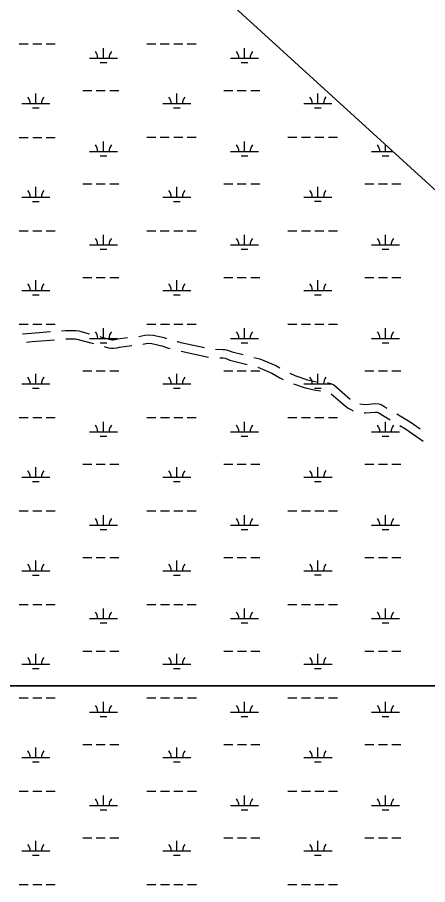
# Model space of a CAD drawing. Extents: x 3263578 to 3301413, y 764927 to 798602.
# Drawn here: x 3291957 to 3293417, y 789498 to 792587 of the extents above; entities that cross this region are included whole.
import ezdxf

# ---------------------------------------------------------------- set-up
doc = ezdxf.new("R2010")
doc.units = 0
for name, color, linetype in [('V-ROAD-CNTR', 7, 'Continuous'), ('V-SITE-VEGE', 7, 'Continuous'), ('V-WETL-SWMP', 7, 'Continuous')]:
    doc.layers.add(name, color=color, linetype=linetype)

msp = doc.modelspace()

# ---------------------------------------------------------------- linework, layer by layer
at = {"layer": 'V-ROAD-CNTR'}
msp.add_line((3292540.2, 791397.5), (3292637.9, 791376.6), dxfattribs=at)
for points in [[(3291975.2, 791459.1), (3292007.5, 791461.9), (3292074.8, 791467.3)], [(3292114.7, 791470.5), (3292128.4, 791471.6), (3292166.5, 791471.8), (3292175.6, 791470.3), (3292213.2, 791460.1)], [(3292251.8, 791449.6), (3292252.8, 791449.4), (3292288.8, 791439.2), (3292293.5, 791438.2), (3292297.1, 791438.1), (3292305.1, 791439.5), (3292314.4, 791442.2), (3292349.6, 791446)], [(3292389.3, 791450.6), (3292411, 791454.8), (3292423.1, 791456), (3292440, 791454.6), (3292479.1, 791446.2), (3292487.3, 791443.2)], [(3291990.2, 791430.3), (3292010, 791432), (3292089.9, 791438.4)], [(3292129.8, 791441.6), (3292164.1, 791441.8), (3292169.2, 791440.9), (3292227.6, 791425.1)], [(3292266.2, 791414.4), (3292281.6, 791410.1), (3292289.9, 791408.3), (3292299.2, 791408), (3292311.8, 791410.2), (3292320.2, 791412.6), (3292364.6, 791417.5)], [(3292404.2, 791423), (3292415.3, 791425.1), (3292423.3, 791425.9), (3292435.6, 791424.9), (3292470.9, 791417.2), (3292495.4, 791408.5), (3292501.3, 791406.9)], [(3292525.8, 791432.4), (3292527.5, 791432.1), (3292538.9, 791428.5), (3292623.2, 791410.4)], [(3292662.7, 791404.8), (3292688.7, 791404.3), (3292695.4, 791403.3), (3292705.2, 791401.2), (3292722, 791395), (3292760.2, 791385.5)], [(3292677.8, 791374.5), (3292686.2, 791374.3), (3292690.1, 791373.7), (3292696.8, 791372.3), (3292713.1, 791366.3), (3292774.7, 791350.9)], [(3292799, 791375.8), (3292820.3, 791370.5), (3292876.8, 791346.7), (3292891.1, 791338)], [(3292813.4, 791340.8), (3292863, 791320), (3292891.2, 791302.8), (3292903.1, 791297.3)], [(3292926.5, 791319.5), (3292945, 791311.1), (3292989.8, 791295.8), (3293021.3, 791288.6)], [(3292939.7, 791281.2), (3292981.6, 791266.9), (3293019, 791258.4), (3293034.4, 791257.1), (3293036.3, 791257.1)], [(3293061.1, 791285.2), (3293062.6, 791285.1), (3293072.2, 791282.5), (3293083, 791277.8), (3293140.9, 791227.4)], [(3293073.4, 791246.3), (3293123.5, 791202.7), (3293133.9, 791195.4), (3293144.2, 791189.5), (3293151.6, 791185.9), (3293152.4, 791185.6)], [(3293176.4, 791210), (3293185.2, 791208.8), (3293195.8, 791208.1), (3293230.7, 791211.1), (3293243.4, 791209.8), (3293254.2, 791206.2), (3293272.5, 791195.3)], [(3293191.5, 791178.3), (3293196.1, 791178), (3293230.4, 791181), (3293237, 791180.3), (3293241.6, 791178.8), (3293284.2, 791153.6)], [(3293307, 791175), (3293354.9, 791146.6), (3293391, 791121)], [(3293318.6, 791133.2), (3293338.5, 791121.4), (3293401.2, 791077)]]:
    msp.add_lwpolyline(points, dxfattribs=at)
at = {"layer": 'V-SITE-VEGE'}
for p, q in [((3289914.4, 790206), (3296298.6, 790206)), ((3296298.6, 790206), (3290562.9, 790206))]:
    msp.add_line(p, q, dxfattribs=at)
at = {"layer": 'V-WETL-SWMP'}
for p, q in [((3291779.2, 793491.5), (3294659.7, 790860.7)), ((3291964, 792492), (3291996, 792492)), ((3292012, 792492), (3292044, 792492)), ((3292060, 792492), (3292092, 792492)), ((3292263.3, 792441.3), (3292263.3, 792477.3)), ((3292417.9, 792492), (3292449.9, 792492)), ((3292465.9, 792492), (3292497.9, 792492)), ((3292513.9, 792492), (3292545.9, 792492)), ((3292561.9, 792492), (3292593.9, 792492)), ((3292765.2, 792441.3), (3292765.2, 792477.3)), ((3292213.3, 792441.3), (3292313.3, 792441.3)), ((3292715.2, 792441.3), (3292815.2, 792441.3)), ((3292251.3, 792425.9), (3292275.3, 792425.9)), ((3292753.2, 792425.9), (3292777.2, 792425.9)), ((3292022.9, 792279.4), (3292022.9, 792315.4)), ((3292189.9, 792325.8), (3292221.9, 792325.8)), ((3292237.9, 792325.8), (3292269.9, 792325.9)), ((3292285.9, 792325.9), (3292317.9, 792325.9)), ((3292524.8, 792279.4), (3292524.8, 792315.4)), ((3292691.8, 792325.9), (3292723.8, 792325.9)), ((3292739.8, 792325.9), (3292771.8, 792325.9)), ((3292787.8, 792325.9), (3292819.8, 792325.9)), ((3293026.7, 792279.5), (3293026.7, 792315.5)), ((3291972.9, 792279.4), (3292072.9, 792279.4)), ((3292474.8, 792279.4), (3292574.8, 792279.4)), ((3292976.7, 792279.5), (3293076.7, 792279.5)), ((3292010.9, 792264), (3292034.9, 792264)), ((3292512.8, 792264), (3292536.8, 792264)), ((3293014.7, 792264), (3293038.7, 792264)), ((3291964, 792159.3), (3291996, 792159.3)), ((3292012, 792159.3), (3292044, 792159.3)), ((3292060, 792159.3), (3292092, 792159.3)), ((3292417.9, 792159.4), (3292449.9, 792159.4)), ((3292465.9, 792159.4), (3292497.9, 792159.4)), ((3292513.9, 792159.4), (3292545.9, 792159.4)), ((3292561.9, 792159.4), (3292593.9, 792159.4)), ((3292919.8, 792159.4), (3292951.8, 792159.4)), ((3292967.8, 792159.4), (3292999.8, 792159.4)), ((3293015.8, 792159.4), (3293047.8, 792159.4)), ((3293063.8, 792159.4), (3293095.8, 792159.4)), ((3292263.3, 792108.6), (3292263.3, 792144.6)), ((3292765.2, 792108.6), (3292765.2, 792144.6)), ((3293267.1, 792108.7), (3293267.1, 792132.5)), ((3292213.3, 792108.6), (3292313.3, 792108.6)), ((3292251.3, 792093.2), (3292275.3, 792093.2)), ((3292715.2, 792108.6), (3292815.2, 792108.6)), ((3292753.2, 792093.2), (3292777.2, 792093.2)), ((3293217.1, 792108.7), (3293293.2, 792108.7)), ((3293255.1, 792093.2), (3293279.1, 792093.3)), ((3292022.9, 791946.7), (3292022.9, 791982.7)), ((3292189.9, 791993.2), (3292221.9, 791993.2)), ((3292237.9, 791993.2), (3292269.9, 791993.2)), ((3292285.9, 791993.2), (3292317.9, 791993.2)), ((3292524.8, 791946.8), (3292524.8, 791982.8)), ((3292691.8, 791993.2), (3292723.8, 791993.2)), ((3292739.8, 791993.2), (3292771.8, 791993.2)), ((3292787.8, 791993.2), (3292819.8, 791993.2)), ((3293026.7, 791946.8), (3293026.7, 791982.8)), ((3293193.7, 791993.2), (3293225.7, 791993.2)), ((3293241.7, 791993.2), (3293273.7, 791993.2)), ((3293289.7, 791993.3), (3293321.7, 791993.3)), ((3291972.9, 791946.7), (3292072.9, 791946.7)), ((3292474.8, 791946.8), (3292574.8, 791946.8)), ((3292976.7, 791946.8), (3293076.7, 791946.8)), ((3292010.9, 791931.3), (3292034.9, 791931.3)), ((3292512.8, 791931.3), (3292536.8, 791931.3)), ((3293014.7, 791931.4), (3293038.7, 791931.4)), ((3291964, 791826.7), (3291996, 791826.7)), ((3292012, 791826.7), (3292044, 791826.7)), ((3292060, 791826.7), (3292092, 791826.7)), ((3292417.9, 791826.7), (3292449.9, 791826.7)), ((3292465.9, 791826.7), (3292497.9, 791826.7)), ((3292513.9, 791826.7), (3292545.9, 791826.7)), ((3292561.9, 791826.7), (3292593.9, 791826.7)), ((3292919.9, 791826.7), (3292951.9, 791826.7)), ((3292967.9, 791826.7), (3292999.9, 791826.7)), ((3293015.9, 791826.7), (3293047.9, 791826.7)), ((3293063.9, 791826.7), (3293095.9, 791826.7)), ((3292263.4, 791775.9), (3292263.4, 791811.9)), ((3292765.3, 791776), (3292765.3, 791812)), ((3293267.2, 791776), (3293267.2, 791812)), ((3292213.4, 791775.9), (3292313.4, 791775.9)), ((3292251.4, 791760.5), (3292275.4, 791760.5)), ((3292715.3, 791776), (3292815.3, 791776)), ((3292753.3, 791760.5), (3292777.3, 791760.5)), ((3293217.2, 791776), (3293317.2, 791776)), ((3293255.2, 791760.6), (3293279.2, 791760.6)), ((3292190, 791660.5), (3292222, 791660.5)), ((3292238, 791660.5), (3292270, 791660.5)), ((3292286, 791660.5), (3292318, 791660.5)), ((3292691.9, 791660.5), (3292723.9, 791660.5)), ((3292739.9, 791660.5), (3292771.9, 791660.5)), ((3292787.9, 791660.5), (3292819.9, 791660.5)), ((3293193.8, 791660.6), (3293225.8, 791660.6)), ((3293241.8, 791660.6), (3293273.8, 791660.6)), ((3293289.8, 791660.6), (3293321.8, 791660.6)), ((3292022.9, 791614.1), (3292022.9, 791650.1)), ((3292524.8, 791614.1), (3292524.8, 791650.1)), ((3293026.7, 791614.1), (3293026.7, 791650.1)), ((3291972.9, 791614), (3292072.9, 791614.1)), ((3292474.8, 791614.1), (3292574.8, 791614.1)), ((3292512.8, 791598.7), (3292536.8, 791598.7)), ((3292976.7, 791614.1), (3293076.7, 791614.1)), ((3293014.7, 791598.7), (3293038.7, 791598.7)), ((3292010.9, 791598.6), (3292034.9, 791598.6)), ((3291964.1, 791494), (3291996.1, 791494)), ((3292012.1, 791494), (3292044.1, 791494)), ((3292060.1, 791494), (3292092.1, 791494)), ((3292263.4, 791443.3), (3292263.4, 791479.3)), ((3292418, 791494), (3292450, 791494)), ((3292466, 791494), (3292498, 791494)), ((3292514, 791494), (3292546, 791494)), ((3292562, 791494), (3292594, 791494)), ((3292765.3, 791443.3), (3292765.3, 791479.3)), ((3292919.9, 791494), (3292951.9, 791494.1)), ((3292967.9, 791494.1), (3292999.9, 791494.1)), ((3293015.9, 791494.1), (3293047.9, 791494.1)), ((3293063.9, 791494.1), (3293095.9, 791494.1)), ((3293267.2, 791443.3), (3293267.2, 791479.3)), ((3292213.4, 791443.3), (3292313.4, 791443.3)), ((3292251.4, 791427.8), (3292275.4, 791427.8)), ((3292715.3, 791443.3), (3292815.3, 791443.3)), ((3292753.3, 791427.9), (3292777.3, 791427.9)), ((3293217.2, 791443.3), (3293317.2, 791443.3)), ((3293255.2, 791427.9), (3293279.2, 791427.9)), ((3292190, 791327.8), (3292222, 791327.8)), ((3292238, 791327.8), (3292270, 791327.8)), ((3292286, 791327.8), (3292318, 791327.8)), ((3292691.9, 791327.9), (3292723.9, 791327.9)), ((3292739.9, 791327.9), (3292771.9, 791327.9)), ((3292787.9, 791327.9), (3292819.9, 791327.9)), ((3293193.8, 791327.9), (3293225.8, 791327.9)), ((3293241.8, 791327.9), (3293273.8, 791327.9)), ((3293289.8, 791327.9), (3293321.8, 791327.9)), ((3292022.9, 791281.4), (3292022.9, 791317.4)), ((3292524.8, 791281.4), (3292524.8, 791317.4)), ((3293026.7, 791281.5), (3293026.7, 791317.5)), ((3291972.9, 791281.4), (3292072.9, 791281.4)), ((3292010.9, 791265.9), (3292034.9, 791265.9)), ((3292474.8, 791281.4), (3292574.8, 791281.4)), ((3292512.8, 791266), (3292536.8, 791266)), ((3292976.7, 791281.4), (3293076.7, 791281.5)), ((3293014.7, 791266), (3293038.7, 791266)), ((3291964.1, 791161.3), (3291996.1, 791161.3)), ((3292012.1, 791161.3), (3292044.1, 791161.3)), ((3292060.1, 791161.3), (3292092.1, 791161.3)), ((3292263.4, 791110.6), (3292263.4, 791146.6)), ((3292418, 791161.3), (3292450, 791161.3)), ((3292466, 791161.3), (3292498, 791161.3)), ((3292514, 791161.3), (3292546, 791161.3)), ((3292562, 791161.3), (3292594, 791161.3)), ((3292765.3, 791110.6), (3292765.3, 791146.6)), ((3292919.9, 791161.4), (3292951.9, 791161.4)), ((3292967.9, 791161.4), (3292999.9, 791161.4)), ((3293015.9, 791161.4), (3293047.9, 791161.4)), ((3293063.9, 791161.4), (3293095.9, 791161.4)), ((3293267.2, 791110.7), (3293267.2, 791146.7)), ((3292213.4, 791110.6), (3292313.4, 791110.6)), ((3292715.3, 791110.6), (3292815.3, 791110.6)), ((3293217.2, 791110.7), (3293317.2, 791110.7)), ((3292251.4, 791095.2), (3292275.4, 791095.2)), ((3292753.3, 791095.2), (3292777.3, 791095.2)), ((3293255.2, 791095.2), (3293279.2, 791095.2)), ((3292022.9, 790948.7), (3292022.9, 790984.7)), ((3292190, 790995.1), (3292222, 790995.1)), ((3292238, 790995.1), (3292270, 790995.2)), ((3292286, 790995.2), (3292318, 790995.2)), ((3292524.9, 790948.7), (3292524.8, 790984.7)), ((3292691.9, 790995.2), (3292723.9, 790995.2)), ((3292739.9, 790995.2), (3292771.9, 790995.2)), ((3292787.9, 790995.2), (3292819.9, 790995.2)), ((3293026.8, 790948.8), (3293026.8, 790984.8)), ((3293193.8, 790995.2), (3293225.8, 790995.2)), ((3293241.8, 790995.2), (3293273.8, 790995.2)), ((3293289.8, 790995.2), (3293321.8, 790995.2)), ((3291972.9, 790948.7), (3292072.9, 790948.7)), ((3292010.9, 790933.3), (3292034.9, 790933.3)), ((3292474.9, 790948.7), (3292574.9, 790948.7)), ((3292512.9, 790933.3), (3292536.9, 790933.3)), ((3292976.8, 790948.8), (3293076.8, 790948.8)), ((3293014.8, 790933.3), (3293038.8, 790933.3)), ((3291964.1, 790828.6), (3291996.1, 790828.6)), ((3292012.1, 790828.6), (3292044.1, 790828.6)), ((3292060.1, 790828.6), (3292092.1, 790828.6)), ((3292418, 790828.7), (3292450, 790828.7)), ((3292466, 790828.7), (3292498, 790828.7)), ((3292514, 790828.7), (3292546, 790828.7)), ((3292562, 790828.7), (3292594, 790828.7)), ((3292919.9, 790828.7), (3292951.9, 790828.7)), ((3292967.9, 790828.7), (3292999.9, 790828.7)), ((3293015.9, 790828.7), (3293047.9, 790828.7)), ((3293063.9, 790828.7), (3293095.9, 790828.7)), ((3292263.4, 790777.9), (3292263.4, 790813.9)), ((3292765.3, 790777.9), (3292765.3, 790813.9)), ((3293267.2, 790778), (3293267.2, 790814)), ((3292213.4, 790777.9), (3292313.4, 790777.9)), ((3292715.3, 790777.9), (3292815.3, 790777.9)), ((3293217.2, 790778), (3293317.2, 790778)), ((3292251.4, 790762.5), (3292275.4, 790762.5)), ((3292753.3, 790762.5), (3292777.3, 790762.5)), ((3293255.2, 790762.5), (3293279.2, 790762.6)), ((3292023, 790616), (3292023, 790652)), ((3292190, 790662.5), (3292222, 790662.5)), ((3292238, 790662.5), (3292270, 790662.5)), ((3292286, 790662.5), (3292318, 790662.5)), ((3292524.9, 790616.1), (3292524.9, 790652.1)), ((3292691.9, 790662.5), (3292723.9, 790662.5)), ((3292739.9, 790662.5), (3292771.9, 790662.5)), ((3292787.9, 790662.5), (3292819.9, 790662.5)), ((3293026.8, 790616.1), (3293026.8, 790652.1)), ((3293193.8, 790662.5), (3293225.8, 790662.5)), ((3293241.8, 790662.5), (3293273.8, 790662.6)), ((3293289.8, 790662.6), (3293321.8, 790662.6)), ((3291973, 790616), (3292073, 790616)), ((3292474.9, 790616.1), (3292574.9, 790616.1)), ((3292976.8, 790616.1), (3293076.8, 790616.1)), ((3292011, 790600.6), (3292035, 790600.6)), ((3292512.9, 790600.6), (3292536.9, 790600.6)), ((3293014.8, 790600.7), (3293038.8, 790600.7)), ((3291964.1, 790496), (3291996.1, 790496)), ((3292012.1, 790496), (3292044.1, 790496)), ((3292060.1, 790496), (3292092.1, 790496)), ((3292418, 790496), (3292450, 790496)), ((3292466, 790496), (3292498, 790496)), ((3292514, 790496), (3292546, 790496)), ((3292562, 790496), (3292594, 790496)), ((3292919.9, 790496), (3292951.9, 790496)), ((3292967.9, 790496), (3292999.9, 790496)), ((3293015.9, 790496), (3293047.9, 790496)), ((3293063.9, 790496), (3293095.9, 790496)), ((3292263.5, 790445.2), (3292263.4, 790481.2)), ((3292765.4, 790445.3), (3292765.4, 790481.3)), ((3293267.3, 790445.3), (3293267.3, 790481.3)), ((3292213.5, 790445.2), (3292313.5, 790445.2)), ((3292251.5, 790429.8), (3292275.5, 790429.8)), ((3292715.4, 790445.3), (3292815.4, 790445.3)), ((3292753.4, 790429.8), (3292777.4, 790429.8)), ((3293217.3, 790445.3), (3293317.3, 790445.3)), ((3293255.3, 790429.9), (3293279.3, 790429.9)), ((3292023, 790283.4), (3292023, 790319.4)), ((3292190.1, 790329.8), (3292222.1, 790329.8)), ((3292238.1, 790329.8), (3292270.1, 790329.8)), ((3292286.1, 790329.8), (3292318.1, 790329.8)), ((3292524.9, 790283.4), (3292524.9, 790319.4)), ((3292692, 790329.8), (3292724, 790329.8)), ((3292740, 790329.8), (3292772, 790329.8)), ((3292788, 790329.8), (3292820, 790329.8)), ((3293026.8, 790283.4), (3293026.8, 790319.4)), ((3293193.9, 790329.9), (3293225.9, 790329.9)), ((3293241.9, 790329.9), (3293273.9, 790329.9)), ((3293289.9, 790329.9), (3293321.9, 790329.9)), ((3291973, 790283.4), (3292073, 790283.4)), ((3292474.9, 790283.4), (3292574.9, 790283.4)), ((3292976.8, 790283.4), (3293076.8, 790283.4)), ((3292011, 790267.9), (3292035, 790267.9)), ((3292512.9, 790268), (3292536.9, 790268)), ((3293014.8, 790268), (3293038.8, 790268)), ((3291964.2, 790163.3), (3291996.2, 790163.3)), ((3292012.2, 790163.3), (3292044.2, 790163.3)), ((3292060.2, 790163.3), (3292092.2, 790163.3)), ((3292263.5, 790112.6), (3292263.5, 790148.6)), ((3292418.1, 790163.3), (3292450.1, 790163.3)), ((3292466.1, 790163.3), (3292498.1, 790163.3)), ((3292514.1, 790163.3), (3292546.1, 790163.3)), ((3292562.1, 790163.3), (3292594.1, 790163.3)), ((3292765.4, 790112.6), (3292765.4, 790148.6)), ((3292920, 790163.3), (3292952, 790163.4)), ((3292968, 790163.4), (3293000, 790163.4)), ((3293016, 790163.4), (3293048, 790163.4)), ((3293064, 790163.4), (3293096, 790163.4)), ((3293267.3, 790112.6), (3293267.3, 790148.6)), ((3292213.5, 790112.6), (3292313.5, 790112.6)), ((3292251.5, 790097.1), (3292275.5, 790097.1)), ((3292715.4, 790112.6), (3292815.4, 790112.6)), ((3292753.4, 790097.2), (3292777.4, 790097.2)), ((3293217.3, 790112.6), (3293317.3, 790112.6)), ((3293255.3, 790097.2), (3293279.3, 790097.2)), ((3292190.1, 789997.1), (3292222.1, 789997.1)), ((3292238.1, 789997.1), (3292270.1, 789997.1)), ((3292286.1, 789997.1), (3292318.1, 789997.1)), ((3292692, 789997.2), (3292724, 789997.2)), ((3292740, 789997.2), (3292772, 789997.2)), ((3292788, 789997.2), (3292820, 789997.2)), ((3293193.9, 789997.2), (3293225.9, 789997.2)), ((3293241.9, 789997.2), (3293273.9, 789997.2)), ((3293289.9, 789997.2), (3293321.9, 789997.2)), ((3292023, 789950.7), (3292023, 789986.7)), ((3292524.9, 789950.7), (3292524.9, 789986.7)), ((3293026.8, 789950.8), (3293026.8, 789986.8)), ((3291973, 789950.7), (3292073, 789950.7)), ((3292011, 789935.2), (3292035, 789935.2)), ((3292474.9, 789950.7), (3292574.9, 789950.7)), ((3292512.9, 789935.3), (3292536.9, 789935.3)), ((3292976.8, 789950.7), (3293076.8, 789950.8)), ((3293014.8, 789935.3), (3293038.8, 789935.3)), ((3291964.2, 789830.6), (3291996.2, 789830.6)), ((3292012.2, 789830.6), (3292044.2, 789830.6)), ((3292060.2, 789830.6), (3292092.2, 789830.6)), ((3292263.5, 789779.9), (3292263.5, 789815.9)), ((3292418.1, 789830.6), (3292450.1, 789830.6)), ((3292466.1, 789830.6), (3292498.1, 789830.6)), ((3292514.1, 789830.6), (3292546.1, 789830.6)), ((3292562.1, 789830.6), (3292594.1, 789830.7)), ((3292765.4, 789779.9), (3292765.4, 789815.9)), ((3292920, 789830.7), (3292952, 789830.7)), ((3292968, 789830.7), (3293000, 789830.7)), ((3293016, 789830.7), (3293048, 789830.7)), ((3293064, 789830.7), (3293096, 789830.7)), ((3293267.3, 789780), (3293267.3, 789816)), ((3292213.5, 789779.9), (3292313.5, 789779.9)), ((3292715.4, 789779.9), (3292815.4, 789779.9)), ((3293217.3, 789780), (3293317.3, 789780)), ((3292251.5, 789764.5), (3292275.5, 789764.5)), ((3292753.4, 789764.5), (3292777.4, 789764.5)), ((3293255.3, 789764.5), (3293279.3, 789764.5)), ((3292023, 789618), (3292023, 789654)), ((3292190.1, 789664.4), (3292222.1, 789664.4)), ((3292238.1, 789664.5), (3292270.1, 789664.5)), ((3292286.1, 789664.5), (3292318.1, 789664.5)), ((3292524.9, 789618), (3292524.9, 789654)), ((3292692, 789664.5), (3292724, 789664.5)), ((3292740, 789664.5), (3292772, 789664.5)), ((3292788, 789664.5), (3292820, 789664.5)), ((3293026.8, 789618.1), (3293026.8, 789654.1)), ((3293193.9, 789664.5), (3293225.9, 789664.5)), ((3293241.9, 789664.5), (3293273.9, 789664.5)), ((3293289.9, 789664.5), (3293321.9, 789664.5)), ((3291973, 789618), (3292073, 789618)), ((3292011, 789602.6), (3292035, 789602.6)), ((3292474.9, 789618), (3292574.9, 789618)), ((3292512.9, 789602.6), (3292536.9, 789602.6)), ((3292976.8, 789618.1), (3293076.8, 789618.1)), ((3293014.8, 789602.6), (3293038.8, 789602.6)), ((3291964.2, 789497.9), (3291996.2, 789497.9)), ((3292012.2, 789497.9), (3292044.2, 789497.9)), ((3292060.2, 789497.9), (3292092.2, 789497.9)), ((3292418.1, 789498), (3292450.1, 789498)), ((3292466.1, 789498), (3292498.1, 789498)), ((3292514.1, 789498), (3292546.1, 789498)), ((3292562.1, 789498), (3292594.1, 789498)), ((3292920, 789498), (3292952, 789498)), ((3292968, 789498), (3293000, 789498)), ((3293016, 789498), (3293048, 789498)), ((3293064, 789498), (3293096, 789498))]:
    msp.add_line(p, q, dxfattribs=at)
for centre, start, end in [((3292208.1, 792441.8), 359.2323, 40.776), ((3292318.6, 792441.8), 139.2323, 180.776), ((3292710, 792441.8), 359.2323, 40.776), ((3292820.5, 792441.8), 139.2323, 180.776), ((3291967.6, 792279.9), 359.2323, 40.776), ((3292078.1, 792279.9), 139.2323, 180.776), ((3292469.5, 792279.9), 359.2323, 40.776), ((3292580, 792279.9), 139.2323, 180.776), ((3292971.4, 792279.9), 359.2323, 40.776), ((3293081.9, 792280), 139.2323, 180.776), ((3292208.1, 792109.1), 359.2323, 40.776), ((3292318.6, 792109.1), 139.2323, 180.776), ((3292710, 792109.1), 359.2323, 40.776), ((3292820.5, 792109.1), 139.2323, 180.776), ((3293211.9, 792109.2), 359.2323, 40.776), ((3293322.4, 792109.2), 172.1852, 180.776), ((3291967.6, 791947.2), 359.2323, 40.776), ((3292078.1, 791947.2), 139.2323, 180.776), ((3292469.5, 791947.2), 359.2323, 40.776), ((3292580, 791947.2), 139.2323, 180.776), ((3292971.4, 791947.3), 359.2323, 40.776), ((3293081.9, 791947.3), 139.2323, 180.776), ((3292208.1, 791776.4), 359.2323, 40.776), ((3292318.6, 791776.4), 139.2323, 180.776), ((3292710, 791776.4), 359.2323, 40.776), ((3292820.5, 791776.4), 139.2323, 180.776), ((3293211.9, 791776.5), 359.2323, 40.776), ((3293322.4, 791776.5), 139.2323, 180.776), ((3291967.7, 791614.5), 359.2323, 40.776), ((3292078.1, 791614.5), 139.2323, 180.776), ((3292469.6, 791614.6), 359.2323, 40.776), ((3292580, 791614.6), 139.2323, 180.776), ((3292971.5, 791614.6), 359.2323, 40.776), ((3293082, 791614.6), 139.2323, 180.776), ((3292208.1, 791443.7), 359.2323, 40.776), ((3292318.6, 791443.7), 139.2323, 180.776), ((3292710, 791443.8), 359.2323, 40.776), ((3292820.5, 791443.8), 139.2323, 180.776), ((3293211.9, 791443.8), 359.2323, 40.776), ((3293322.4, 791443.8), 139.2323, 180.776), ((3291967.7, 791281.8), 359.2323, 40.776), ((3292078.2, 791281.9), 139.2323, 180.776), ((3292469.6, 791281.9), 359.2323, 40.776), ((3292580.1, 791281.9), 139.2323, 180.776), ((3292971.5, 791281.9), 359.2323, 40.776), ((3293082, 791281.9), 139.2323, 180.776), ((3292208.2, 791111.1), 359.2323, 40.776), ((3292318.6, 791111.1), 139.2323, 180.776), ((3292710.1, 791111.1), 359.2323, 40.776), ((3292820.6, 791111.1), 139.2323, 180.776), ((3293212, 791111.1), 359.2323, 40.776), ((3293322.5, 791111.1), 139.2323, 180.776), ((3291967.7, 790949.2), 359.2323, 40.776), ((3292078.2, 790949.2), 139.2323, 180.776), ((3292469.6, 790949.2), 359.2323, 40.776), ((3292580.1, 790949.2), 139.2323, 180.776), ((3292971.5, 790949.2), 359.2323, 40.776), ((3293082, 790949.3), 139.2323, 180.776), ((3292208.2, 790778.4), 359.2323, 40.776), ((3292318.7, 790778.4), 139.2323, 180.776), ((3292710.1, 790778.4), 359.2323, 40.776), ((3292820.6, 790778.4), 139.2323, 180.776), ((3293212, 790778.5), 359.2323, 40.776), ((3293322.5, 790778.5), 139.2323, 180.776), ((3291967.7, 790616.5), 359.2323, 40.776), ((3292078.2, 790616.5), 139.2323, 180.776), ((3292469.6, 790616.5), 359.2323, 40.776), ((3292580.1, 790616.5), 139.2323, 180.776), ((3292971.5, 790616.6), 359.2323, 40.776), ((3293082, 790616.6), 139.2323, 180.776), ((3292208.2, 790445.7), 359.2323, 40.776), ((3292318.7, 790445.7), 139.2323, 180.776), ((3292710.1, 790445.7), 359.2323, 40.776), ((3292820.6, 790445.7), 139.2323, 180.776), ((3293212, 790445.8), 359.2323, 40.776), ((3293322.5, 790445.8), 139.2323, 180.776), ((3291967.7, 790283.8), 359.2323, 40.776), ((3292078.2, 790283.8), 139.2323, 180.776), ((3292469.7, 790283.9), 359.2323, 40.776), ((3292580.1, 790283.9), 139.2323, 180.776), ((3292971.6, 790283.9), 359.2323, 40.776), ((3293082, 790283.9), 139.2323, 180.776), ((3292208.2, 790113), 359.2323, 40.776), ((3292318.7, 790113), 139.2323, 180.776), ((3292710.1, 790113.1), 359.2323, 40.776), ((3292820.6, 790113.1), 139.2323, 180.776), ((3293212, 790113.1), 359.2323, 40.776), ((3293322.5, 790113.1), 139.2323, 180.776), ((3291967.8, 789951.2), 359.2323, 40.776), ((3292078.3, 789951.2), 139.2323, 180.776), ((3292469.7, 789951.2), 359.2323, 40.776), ((3292580.2, 789951.2), 139.2323, 180.776), ((3292971.6, 789951.2), 359.2323, 40.776), ((3293082.1, 789951.2), 139.2323, 180.776), ((3292208.3, 789780.4), 359.2323, 40.776), ((3292318.7, 789780.4), 139.2323, 180.776), ((3292710.2, 789780.4), 359.2323, 40.776), ((3292820.6, 789780.4), 139.2323, 180.776), ((3293212.1, 789780.4), 359.2323, 40.776), ((3293322.5, 789780.4), 139.2323, 180.776), ((3291967.8, 789618.5), 359.2323, 40.776), ((3292078.3, 789618.5), 139.2323, 180.776), ((3292469.7, 789618.5), 359.2323, 40.776), ((3292580.2, 789618.5), 139.2323, 180.776), ((3292971.6, 789618.5), 359.2323, 40.776), ((3293082.1, 789618.6), 139.2323, 180.776)]:
    msp.add_arc(centre, 35.2, start, end, dxfattribs=at)

doc.saveas('drawing.dxf')
